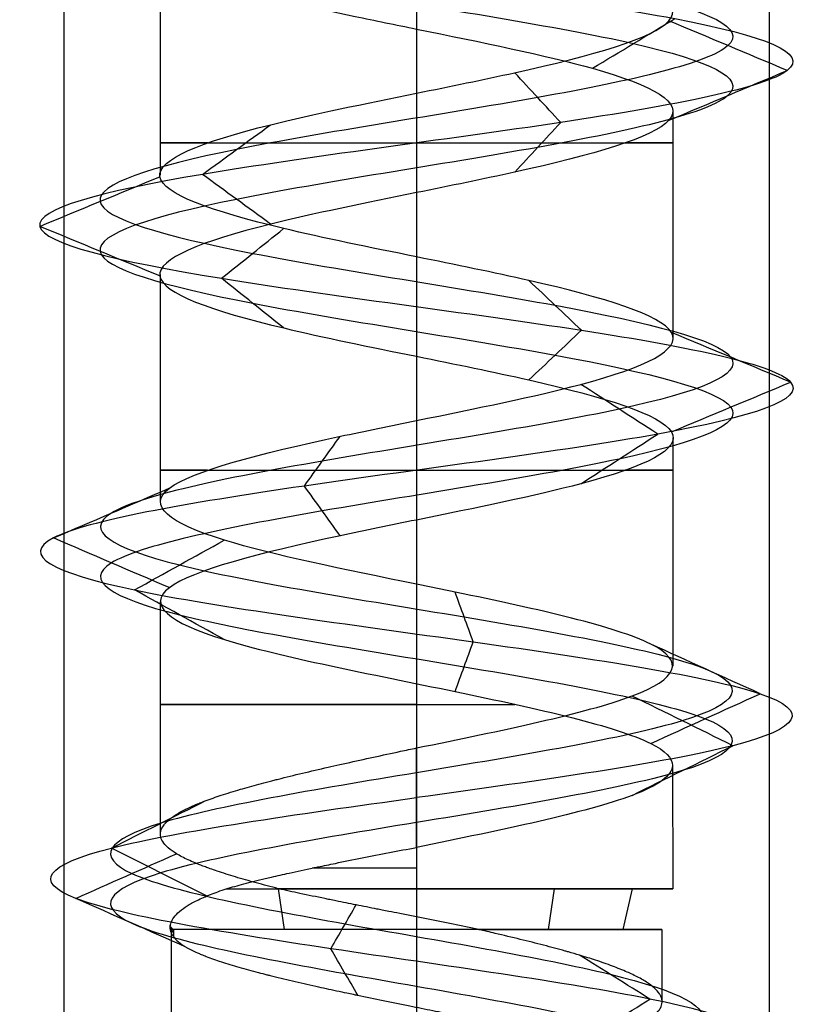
# Model space of a CAD drawing. Header units: millimetres. Extents: x -429 to 422, y -262 to 259.
# Tile 459 of 656: x 74.06 to 79.68, y 160.08 to 167.05. Entities that reach past the tile are written whole.
import ezdxf

# ---------------------------------------------------------------- set-up
doc = ezdxf.new("R2010")
doc.units = ezdxf.units.MM
doc.layers.add('Default', color=7, linetype='Continuous', true_color=0x000000)

msp = doc.modelspace()

# ---------------------------------------------------------------- linework, layer by layer
at = {"layer": 'Default', "color": 9, "true_color": 0xbebcba}
for p, q in [((75.0567, 167.5662, 880.8222), (75.0567, 165.9528, 880.8222)), ((76.8726, 166.9872, 879.0065), (76.8726, 165.3738, 879.011)), ((78.6885, 166.4074, 880.8222), (78.6885, 164.7942, 880.8222)), ((75.0567, 165.2483, 880.8222), (75.0567, 163.6345, 880.8222)), ((76.8726, 164.6696, 879.011), (76.8726, 163.0559, 879.0056)), ((78.6885, 164.0912, 880.8222), (78.6885, 162.4757, 880.8222)), ((75.0567, 162.9306, 880.8222), (75.0567, 161.2877, 880.8222)), ((76.8726, 162.3501, 879.0063), (76.8726, 160.8992, 879.0063)), ((78.6859, 161.7718, 880.8222), (78.6885, 160.8992, 880.8222)), ((75.9371, 160.6108, 882.2877), (75.8955, 160.8992, 882.3528)), ((77.8081, 160.6108, 879.3567), (77.8497, 160.8992, 879.2916)), ((78.3381, 160.6108, 881.7577), (78.4032, 160.8992, 881.7993)), ((75.134, 160.6108, 880.8222), (75.134, 158.8822, 880.8222)), ((78.6112, 160.6108, 880.8222), (78.6112, 160.1015, 880.8222))]:
    msp.add_line(p, q, dxfattribs=at)
at = {"layer": 'Default', "color": 9, "true_color": 0xbebcba, "extrusion": (0, -1, 0)}
for centre, radius, start, end in [((76.8726, 880.8222, -166.1807), 1.8159, 144.57457, 270), ((76.8726, 880.8222, -166.1807), 1.8159, 270, 35.22391), ((76.8726, 880.8222, -163.8625), 1.8159, 144.64815, 270), ((76.8726, 880.8222, -163.8625), 1.8159, 270, 35.45273), ((76.8726, 880.8222, -162.2048), 1.8159, 90, 292.56747), ((76.8726, 880.8222, -161.0457), 1.8159, 90, 113.99405), ((76.8726, 880.8222, -160.6108), 1.7386, 90, 187.73216), ((76.8726, 880.8222, -160.6108), 1.7386, 284.72045, 90)]:
    msp.add_arc(centre, radius, start, end, dxfattribs=at)
at = {"layer": 'Default', "color": 9, "true_color": 0xbebcba, "extrusion": (0, 1, 0)}
for start, end in [(42.04486, 90), (180, 302.62669), (90, 180)]:
    msp.add_arc((-76.8726, 880.8222, 160.8992), 1.8159, start, end, dxfattribs=at)
at = {"layer": 'Default', "color": 9, "true_color": 0xbebcba}
for points, degree in [([(76.8726, 199.9705, 878.5826), (77.6168, 199.8479, 878.5826), (79.0924, 199.6027, 879.3829), (79.2873, 199.2349, 881.9095), (77.2702, 198.8671, 883.438), (74.892, 198.4993, 882.5775), (74.3231, 198.1315, 880.1114), (76.0853, 197.7638, 878.2956), (78.5669, 197.396, 878.7891), (79.4999, 197.0282, 881.1412), (78.0312, 196.6604, 883.2017), (75.5035, 196.2926, 883.0871), (74.2273, 195.9248, 880.9021), (75.3692, 195.5571, 878.6442), (77.8854, 195.1893, 878.3771), (79.4758, 194.8215, 880.3452), (78.6866, 194.4537, 882.7493), (76.2393, 194.0859, 883.3918), (74.3708, 193.7181, 881.6855), (74.7893, 193.3503, 879.19), (77.1121, 192.9826, 878.1865), (79.216, 192.6148, 879.5923), (79.1778, 192.247, 882.1223), (77.0324, 191.8792, 883.4639), (74.741, 191.5114, 882.3907), (74.3981, 191.1436, 879.8837), (76.3172, 190.7759, 878.2346), (78.744, 190.4081, 878.9508), (79.4602, 190.0403, 881.3777), (77.8111, 189.6725, 883.2968), (75.3041, 189.3047, 882.9539), (74.2309, 188.9369, 880.6624), (75.5725, 188.5692, 878.517), (78.1025, 188.2014, 878.4788), (79.5083, 187.8336, 880.5827), (78.5048, 187.4658, 882.9055), (76.0093, 187.098, 883.324), (74.303, 186.7302, 881.4556), (74.9456, 186.3624, 879.0082), (77.3497, 185.9947, 878.219), (79.3177, 185.6269, 879.8094), (79.0507, 185.2591, 882.3256), (76.7927, 184.8913, 883.4675), (74.6078, 184.5235, 882.1914), (74.4931, 184.1557, 879.6636), (76.5536, 183.788, 878.195), (78.9057, 183.4202, 879.1279), (79.3993, 183.0524, 881.6096), (77.5833, 182.6846, 883.3715), (75.1176, 182.3168, 882.8032), (74.2562, 181.949, 880.424), (75.7864, 181.5813, 878.4088), (78.3095, 181.2135, 878.5997), (79.5191, 180.8457, 880.8222), (78.3095, 180.4779, 883.0447), (75.7864, 180.1101, 883.2356), (74.2562, 179.7423, 881.2204), (75.1176, 179.3745, 878.8413), (77.5833, 179.0068, 878.2729), (79.3993, 178.639, 880.0349), (78.9057, 178.2712, 882.5166), (76.5536, 177.9034, 883.4494), (74.4931, 177.5356, 881.9808), (74.6078, 177.1678, 879.4531), (76.7927, 176.8001, 878.1769), (79.0507, 176.4323, 879.3188), (79.3177, 176.0645, 881.835), (77.3497, 175.6967, 883.4254), (74.9456, 175.3289, 882.6362), (74.303, 174.9611, 880.1889), (76.0093, 174.5934, 878.3205), (78.5048, 174.2256, 878.7389), (79.5083, 173.8578, 881.0617), (78.1025, 173.49, 883.1656), (75.5725, 173.1222, 883.1274), (74.2309, 172.7544, 880.982), (75.3041, 172.3866, 878.6906), (77.8111, 172.0189, 878.3477), (79.4602, 171.6511, 880.2668), (78.744, 171.2833, 882.6936), (76.3172, 170.9155, 883.4098), (74.3981, 170.5477, 881.7607), (74.741, 170.1799, 879.2537), (77.0324, 169.8122, 878.1805), (79.1778, 169.4444, 879.5221), (79.216, 169.0766, 882.0521), (77.1121, 168.7088, 883.4579), (74.7893, 168.341, 882.4544), (74.3708, 167.9732, 879.9589), (76.2393, 167.6055, 878.2526), (78.6866, 167.2377, 878.8952), (79.4758, 166.8699, 881.2993), (77.8854, 166.5021, 883.2673), (75.3692, 166.1343, 883.0003), (74.2273, 165.7665, 880.7423), (75.5035, 165.3987, 878.5574), (78.0312, 165.031, 878.4428), (79.4999, 164.6632, 880.5032), (78.5669, 164.2954, 882.8553), (76.0853, 163.9276, 883.3488), (74.3231, 163.5598, 881.533), (74.892, 163.192, 879.067), (77.2702, 162.8243, 878.2064), (79.2873, 162.4565, 879.7349), (79.0924, 162.0887, 882.2615), (77.6168, 161.8435, 883.0619), (76.8726, 161.7209, 883.0619)], 3), ([(76.8726, 199.7939, 878.1563), (77.7584, 199.6713, 878.1563), (79.5149, 199.4261, 879.109), (79.7468, 199.0583, 882.1164), (77.3458, 198.6906, 883.9359), (74.5151, 198.3228, 882.9115), (73.8379, 197.955, 879.9761), (75.9355, 197.5872, 877.8148), (78.8893, 197.2194, 878.4022), (79.9999, 196.8516, 881.202), (78.2516, 196.4839, 883.6545), (75.2429, 196.1161, 883.5181), (73.7239, 195.7483, 880.9174), (75.0831, 195.3805, 878.2297), (78.0781, 195.0127, 877.9118), (79.9712, 194.6449, 880.2544), (79.0318, 194.2772, 883.116), (76.1187, 193.9094, 883.8809), (73.8947, 193.5416, 881.8498), (74.3928, 193.1738, 878.8794), (77.1577, 192.806, 877.6849), (79.662, 192.4382, 879.3582), (79.6165, 192.0704, 882.3698), (77.0628, 191.7027, 883.9667), (74.3353, 191.3349, 882.6892), (73.9271, 190.9671, 879.7051), (76.2114, 190.5993, 877.7422), (79.1001, 190.2315, 878.5947), (79.9526, 189.8637, 881.4834), (77.9897, 189.496, 883.7677), (75.0056, 189.1282, 883.3595), (73.7282, 188.7604, 880.632), (75.3251, 188.3926, 878.0783), (78.3366, 188.0248, 878.0329), (80.0099, 187.657, 880.5371), (78.8154, 187.2893, 883.302), (75.845, 186.9215, 883.8001), (73.814, 186.5537, 881.5761), (74.5788, 186.1859, 878.663), (77.4404, 185.8181, 877.7236), (79.783, 185.4503, 879.6167), (79.4652, 185.0825, 882.6117), (76.7775, 184.7148, 883.971), (74.1767, 184.347, 882.4519), (74.0403, 183.9792, 879.4432), (76.4929, 183.6114, 877.695), (79.2926, 183.2436, 878.8054), (79.8802, 182.8758, 881.7594), (77.7185, 182.5081, 883.8567), (74.7836, 182.1403, 883.1802), (73.7583, 181.7725, 880.3482), (75.5797, 181.4047, 877.9496), (78.583, 181.0369, 878.1768), (80.0228, 180.6691, 880.8222), (78.583, 180.3014, 883.4676), (75.5797, 179.9336, 883.6949), (73.7583, 179.5658, 881.2962), (74.7836, 179.198, 878.4643), (77.7185, 178.8302, 877.7877), (79.8802, 178.4624, 879.885), (79.2926, 178.0946, 882.839), (76.4929, 177.7269, 883.9494), (74.0403, 177.3591, 882.2013), (74.1767, 176.9913, 879.1925), (76.7775, 176.6235, 877.6735), (79.4652, 176.2557, 879.0327), (79.783, 175.8879, 882.0277), (77.4404, 175.5202, 883.9208), (74.5788, 175.1524, 882.9814), (73.814, 174.7846, 880.0683), (75.845, 174.4168, 877.8443), (78.8154, 174.049, 878.3424), (80.0099, 173.6812, 881.1073), (78.3366, 173.3134, 883.6116), (75.3251, 172.9457, 883.5661), (73.7282, 172.5779, 881.0124), (75.0056, 172.2101, 878.2849), (77.9897, 171.8423, 877.8767), (79.9526, 171.4745, 880.161), (79.1001, 171.1067, 883.0497), (76.2114, 170.739, 883.9022), (73.9271, 170.3712, 881.9393), (74.3353, 170.0034, 878.9552), (77.0628, 169.6356, 877.6778), (79.6165, 169.2678, 879.2747), (79.662, 168.9, 882.2862), (77.1577, 168.5323, 883.9595), (74.3928, 168.1645, 882.765), (73.8947, 167.7967, 879.7946), (76.1187, 167.4289, 877.7636), (79.0318, 167.0611, 878.5284), (79.9712, 166.6933, 881.3901), (78.0781, 166.3255, 883.7326), (75.0831, 165.9578, 883.4148), (73.7239, 165.59, 880.7271), (75.2429, 165.2222, 878.1263), (78.2516, 164.8544, 877.9899), (79.9999, 164.4866, 880.4425), (78.8893, 164.1188, 883.2422), (75.9355, 163.7511, 883.8297), (73.8379, 163.3833, 881.6683), (74.5151, 163.0155, 878.7329), (77.3458, 162.6477, 877.7086), (79.7468, 162.2799, 879.528), (79.5149, 161.9121, 882.5354), (77.7584, 161.6669, 883.4881), (76.8726, 161.5444, 883.4881)], 3), ([(76.8726, 199.6174, 878.5826), (77.6168, 199.4948, 878.5826), (79.0924, 199.2496, 879.3829), (79.2873, 198.8818, 881.9095), (77.2701, 198.514, 883.438), (74.892, 198.1462, 882.5775), (74.3231, 197.7784, 880.1114), (76.0854, 197.4107, 878.2956), (78.5669, 197.0429, 878.7891), (79.4998, 196.6751, 881.1412), (78.0311, 196.3073, 883.2016), (75.5035, 195.9395, 883.087), (74.2273, 195.5717, 880.9021), (75.3692, 195.2039, 878.6442), (77.8854, 194.8362, 878.3772), (79.4758, 194.4684, 880.3452), (78.6866, 194.1006, 882.7492), (76.2393, 193.7328, 883.3918), (74.3709, 193.365, 881.6855), (74.7893, 192.9972, 879.1901), (77.1121, 192.6295, 878.1866), (79.216, 192.2617, 879.5923), (79.1778, 191.8939, 882.1223), (77.0324, 191.5261, 883.4639), (74.741, 191.1583, 882.3907), (74.3981, 190.7905, 879.8838), (76.3172, 190.4228, 878.2347), (78.744, 190.055, 878.9509), (79.4602, 189.6872, 881.3777), (77.8111, 189.3194, 883.2967), (75.3041, 188.9516, 882.9538), (74.2309, 188.5838, 880.6624), (75.5725, 188.216, 878.5171), (78.1025, 187.8483, 878.4789), (79.5082, 187.4805, 880.5827), (78.5048, 187.1127, 882.9055), (76.0093, 186.7449, 883.3239), (74.303, 186.3771, 881.4556), (74.9456, 186.0093, 879.0082), (77.3497, 185.6416, 878.2191), (79.3177, 185.2738, 879.8094), (79.0506, 184.906, 882.3256), (76.7927, 184.5382, 883.4675), (74.6078, 184.1704, 882.1913), (74.4932, 183.8026, 879.6637), (76.5536, 183.4348, 878.195), (78.9056, 183.0671, 879.1279), (79.3993, 182.6993, 881.6096), (77.5833, 182.3315, 883.3715), (75.1177, 181.9637, 882.8031), (74.2562, 181.5959, 880.424), (75.7865, 181.2281, 878.4089), (78.3095, 180.8604, 878.5998), (79.5191, 180.4926, 880.8222), (78.3095, 180.1248, 883.0447), (75.7865, 179.757, 883.2356), (74.2562, 179.3892, 881.2204), (75.1177, 179.0214, 878.8413), (77.5833, 178.6537, 878.2729), (79.3993, 178.2859, 880.0349), (78.9056, 177.9181, 882.5165), (76.5536, 177.5503, 883.4494), (74.4932, 177.1825, 881.9808), (74.6078, 176.8147, 879.4531), (76.7927, 176.4469, 878.1769), (79.0506, 176.0792, 879.3188), (79.3177, 175.7114, 881.835), (77.3497, 175.3436, 883.4254), (74.9456, 174.9758, 882.6362), (74.303, 174.608, 880.1889), (76.0093, 174.2402, 878.3205), (78.5048, 173.8725, 878.7389), (79.5082, 173.5047, 881.0617), (78.1025, 173.1369, 883.1656), (75.5725, 172.7691, 883.1274), (74.2309, 172.4013, 880.982), (75.3041, 172.0335, 878.6906), (77.8111, 171.6658, 878.3477), (79.4602, 171.298, 880.2668), (78.744, 170.9302, 882.6936), (76.3172, 170.5624, 883.4098), (74.3981, 170.1946, 881.7607), (74.741, 169.8268, 879.2537), (77.0324, 169.459, 878.1805), (79.1778, 169.0913, 879.5221), (79.216, 168.7235, 882.0521), (77.1121, 168.3557, 883.4579), (74.7893, 167.9879, 882.4544), (74.3709, 167.6201, 879.9589), (76.2393, 167.2523, 878.2526), (78.6866, 166.8846, 878.8952), (79.4758, 166.5168, 881.2993), (77.8854, 166.149, 883.2673), (75.3692, 165.7812, 883.0002), (74.2273, 165.4134, 880.7423), (75.5035, 165.0456, 878.5574), (78.0311, 164.6779, 878.4428), (79.4998, 164.3101, 880.5032), (78.5669, 163.9423, 882.8553), (76.0854, 163.5745, 883.3488), (74.3231, 163.2067, 881.533), (74.892, 162.8389, 879.067), (77.2701, 162.4711, 878.2064), (79.2873, 162.1034, 879.7349), (79.0924, 161.7356, 882.2615), (77.6168, 161.4904, 883.0618), (76.8726, 161.3678, 883.0618)], 3), ([(76.8726, 168.1467, 882.6381), (76.8726, 167.3397, 882.6381), (76.8726, 166.5327, 882.6381)], 2), ([(78.1193, 166.709, 879.4978), (78.3138, 166.8264, 879.2912), (78.5084, 166.9438, 879.0845), (78.7029, 167.0611, 878.8779)], 3), ([(79.4991, 166.6933, 881.3035), (79.2198, 166.8108, 881.2524), (78.9405, 166.9282, 881.2012), (78.6611, 167.0456, 881.15)], 3), ([(77.8945, 166.3255, 883.2892), (77.786, 166.4427, 883.0274), (77.6776, 166.5599, 882.7656), (77.5692, 166.6771, 882.5038)], 3), ([(78.6624, 166.3415, 881.1502), (78.9413, 166.4588, 881.2013), (79.2202, 166.5761, 881.2524), (79.4991, 166.6933, 881.3035)], 3), ([(75.3557, 165.9578, 883.0198), (75.5166, 166.0749, 882.7868), (75.6774, 166.1919, 882.5537), (75.8383, 166.309, 882.3207)], 3), ([(77.5693, 165.9742, 882.5042), (77.6777, 166.0913, 882.7659), (77.7861, 166.2084, 883.0275), (77.8945, 166.3255, 883.2892)], 3), ([(75.8382, 165.6065, 882.3208), (75.6774, 165.7236, 882.5538), (75.5166, 165.8407, 882.7868), (75.3557, 165.9578, 883.0198)], 3), ([(74.2036, 165.59, 880.7416), (74.4866, 165.7071, 880.7501), (74.7697, 165.8242, 880.7587), (75.0528, 165.9413, 880.7672)], 3), ([(76.8726, 165.8286, 882.6381), (76.8726, 165.0216, 882.6381), (76.8726, 164.2146, 882.6381)], 2), ([(75.0527, 165.2387, 880.7672), (74.7697, 165.3558, 880.7587), (74.4866, 165.4729, 880.7501), (74.2036, 165.59, 880.7416)], 3), ([(75.4912, 165.2222, 878.5371), (75.6377, 165.3393, 878.7794), (75.7842, 165.4565, 879.0218), (75.9308, 165.5736, 879.2642)], 3), ([(75.9308, 164.8708, 879.2642), (75.7842, 164.9879, 879.0218), (75.6377, 165.1051, 878.7794), (75.4912, 165.2222, 878.5371)], 3), ([(78.0416, 164.8544, 878.4214), (77.9175, 164.9716, 878.6761), (77.7935, 165.0887, 878.9308), (77.6695, 165.2059, 879.1855)], 3), ([(77.6695, 164.5029, 879.1856), (77.7935, 164.6201, 878.9309), (77.9175, 164.7373, 878.6761), (78.0416, 164.8544, 878.4214)], 3), ([(79.5234, 164.4866, 880.5003), (79.2421, 164.6038, 880.5345), (78.9609, 164.721, 880.5686), (78.6796, 164.8381, 880.6028)], 3), ([(78.6795, 164.1351, 880.6028), (78.9608, 164.2523, 880.5687), (79.2421, 164.3694, 880.5345), (79.5234, 164.4866, 880.5003)], 3), ([(78.5821, 164.1188, 882.8735), (78.4007, 164.236, 882.6558), (78.2193, 164.3532, 882.4381), (78.0379, 164.4704, 882.2204)], 3), ([(76.0782, 163.7511, 883.3715), (76.1625, 163.8683, 883.101), (76.2469, 163.9855, 882.8304), (76.3312, 164.1027, 882.5598)], 3), ([(78.0378, 163.7672, 882.2203), (78.2192, 163.8844, 882.438), (78.4007, 164.0016, 882.6558), (78.5821, 164.1188, 882.8735)], 3), ([(74.3004, 163.3833, 881.5393), (74.5735, 163.5005, 881.4632), (74.8465, 163.6177, 881.387), (75.1196, 163.735, 881.3109)], 3), ([(76.3312, 163.3994, 882.5596), (76.2469, 163.5166, 882.8302), (76.1626, 163.6338, 883.1009), (76.0782, 163.7511, 883.3715)], 3), ([(76.8726, 163.5104, 882.6381), (76.8726, 162.7034, 882.6381), (76.8726, 161.8964, 882.6381)], 2), ([(75.1198, 163.0315, 881.3109), (74.8466, 163.1488, 881.387), (74.5735, 163.266, 881.4632), (74.3004, 163.3833, 881.5393)], 3), ([(74.874, 163.0155, 879.0514), (75.0862, 163.1327, 879.2395), (75.2984, 163.25, 879.4275), (75.5107, 163.3673, 879.6155)], 3), ([(75.5108, 162.6637, 879.6156), (75.2985, 162.7809, 879.4275), (75.0863, 162.8982, 879.2395), (74.874, 163.0155, 879.0514)], 3), ([(77.2742, 162.6477, 878.1825), (77.2315, 162.765, 878.4629), (77.1889, 162.8823, 878.7432), (77.1462, 162.9996, 879.0236)], 3), ([(77.1462, 162.2958, 879.0237), (77.1889, 162.4131, 878.7433), (77.2315, 162.5304, 878.4629), (77.2742, 162.6477, 878.1825)], 3), ([(79.308, 162.2799, 879.726), (79.0493, 162.3972, 879.8425), (78.7906, 162.5145, 879.9589), (78.5318, 162.6318, 880.0754)], 3), ([(79.1144, 161.9121, 882.2724), (78.8762, 162.0295, 882.1183), (78.638, 162.1468, 881.9642), (78.3998, 162.2641, 881.8101)], 3), ([(78.5318, 161.928, 880.0754), (78.7905, 162.0453, 879.9589), (79.0493, 162.1626, 879.8425), (79.308, 162.2799, 879.726)], 3), ([(78.3998, 161.5601, 881.8101), (78.638, 161.6775, 881.9642), (78.8762, 161.7948, 882.1183), (79.1144, 161.9121, 882.2724)], 3), ([(76.8726, 161.5444, 883.4881), (76.8726, 161.7204, 883.0631), (76.8726, 161.8964, 882.6381)], 2), ([(76.8726, 156.908, 882.9188), (77.5482, 157.0269, 882.9334), (78.9218, 157.2647, 882.2588), (79.2689, 157.6213, 879.9314), (77.5122, 157.978, 878.2955), (75.1229, 158.3346, 878.8216), (74.1812, 158.6912, 881.1321), (75.5751, 159.0479, 883.2585), (78.1642, 159.4045, 883.3195), (79.7126, 159.7612, 881.184), (78.8172, 160.1178, 878.6521), (76.1798, 160.4744, 877.9394), (74.0569, 160.8311, 879.7362), (74.341, 161.1877, 882.552), (76.0136, 161.4255, 883.4735), (76.8726, 161.5444, 883.4881)], 3), ([(74.7118, 161.1877, 882.313), (74.9332, 161.299, 882.1603), (75.1547, 161.4103, 882.0075), (75.3761, 161.5216, 881.8547)], 3), ([(76.8726, 161.1923, 882.6381), (76.8726, 161.3683, 883.0631), (76.8726, 161.5444, 883.4881)], 2), ([(74.4581, 160.8311, 879.906), (74.696, 160.9363, 879.9963), (74.934, 161.0415, 880.0865), (75.1719, 161.1468, 880.1768)], 3), ([(75.3885, 160.8475, 881.8461), (75.163, 160.9609, 882.0017), (74.9374, 161.0743, 882.1574), (74.7118, 161.1877, 882.313)], 3), ([(76.8726, 161.1923, 882.6381), (76.8726, 161.0457, 882.6381), (76.8726, 160.8992, 882.6381)], 2), ([(75.2427, 160.4841, 880.2036), (74.9811, 160.5997, 880.1044), (74.7196, 160.7154, 880.0052), (74.4581, 160.8311, 879.906)], 3), ([(76.2656, 160.4744, 878.3577), (76.3255, 160.578, 878.6009), (76.3855, 160.6816, 878.8441), (76.4454, 160.7852, 879.0873)], 3), ([(75.1498, 160.5629, 880.5883), (75.1281, 160.5924, 880.7251), (75.1225, 160.6218, 880.8651), (75.1327, 160.6513, 881.0046)], 3), ([(75.1288, 160.631, 880.7956), (75.1288, 160.6231, 880.7956), (75.1288, 160.6151, 880.7956), (75.1288, 160.6071, 880.7956)], 3), ([(75.1288, 160.631, 880.7956), (75.1317, 160.6163, 880.7261), (75.1387, 160.6016, 880.6568), (75.1498, 160.5869, 880.5883)], 3), ([(75.1498, 160.6108, 880.5883), (75.1498, 160.5948, 880.5883), (75.1498, 160.5789, 880.5883), (75.1498, 160.5629, 880.5883)], 3), ([(76.8726, 160.6108, 882.5608), (76.8726, 160.0516, 882.5608), (76.8726, 159.4924, 882.5608)], 2), ([(76.4564, 160.1445, 879.1322), (76.3928, 160.2545, 878.874), (76.3292, 160.3645, 878.6158), (76.2656, 160.4744, 878.3577)], 3), ([(78.5269, 160.1178, 878.9553), (78.3605, 160.2216, 879.1431), (78.1941, 160.3254, 879.3309), (78.0277, 160.4291, 879.5187)], 3), ([(78.0267, 159.8058, 879.5199), (78.1934, 159.9098, 879.3317), (78.3602, 160.0138, 879.1435), (78.5269, 160.1178, 878.9553)], 3)]:
    msp.add_open_spline(points, degree=degree, dxfattribs=at)
at = {"layer": 'Default'}
for points in [[(74.3726, 195.0648, 880.8222), (74.3726, 172.5648, 880.8222), (74.3726, 150.0648, 880.8222)], [(76.8726, 195.0648, 883.3222), (76.8726, 172.5648, 883.3222), (76.8726, 150.0648, 883.3222)], [(76.8726, 195.0648, 878.3222), (76.8726, 172.5648, 878.3222), (76.8726, 150.0648, 878.3222)], [(79.3726, 195.0648, 880.8222), (79.3726, 172.5648, 880.8222), (79.3726, 150.0648, 880.8222)]]:
    msp.add_open_spline(points, degree=2, dxfattribs=at)
at = {"layer": 'Default', "color": 9, "true_color": 0xbebcba}
for points, knots in [([(76.8726, 168.1467, 882.6381), (76.3263, 168.0352, 882.6346), (75.173, 167.8012, 882.0823), (74.8439, 167.4446, 880.1213), (75.9767, 167.1696, 879.0873), (76.7256, 167.0171, 879.005), (76.8726, 166.9872, 879.0065)], [-16.708333, -16.708333, -16.708333, -16.708333, -14.299639, -11.648583, -8.997526, -8.351683, -8.351683, -8.351683, -8.351683]), ([(76.8726, 166.5327, 882.6381), (77.1111, 166.581, 882.6392), (77.3491, 166.6293, 882.5954), (77.5677, 166.6776, 882.5047), (78.1227, 166.8002, 882.2746), (78.5526, 166.9228, 881.7425), (78.6609, 167.0454, 881.1514), (78.7692, 167.168, 880.5604), (78.556, 167.2906, 879.9104), (78.1187, 167.4132, 879.4984), (77.7879, 167.5059, 879.1868), (77.329, 167.5986, 879.0114), (76.8726, 167.6914, 879.0065)], [-15.618997, -15.618997, -15.618997, -15.618997, -14.672133, -14.672133, -14.672133, -12.185539, -12.185539, -12.185539, -9.698961, -9.698961, -9.698961, -7.818708, -7.818708, -7.818708, -7.818708]), ([(76.8726, 166.9872, 879.0065), (77.329, 166.8945, 879.0114), (78.3947, 166.6792, 879.4187), (78.9825, 166.3413, 881.2104), (77.9534, 166.0478, 882.4843), (77.1111, 165.8769, 882.6392), (76.8726, 165.8286, 882.6381)], [-8.351683, -8.351683, -8.351683, -8.351683, -6.346469, -3.695412, -1.044355, 0, 0, 0, 0]), ([(76.8726, 165.3738, 879.011), (76.5424, 165.4406, 879.0118), (76.2119, 165.5074, 879.0981), (75.9316, 165.5743, 879.2676), (75.4176, 165.6969, 879.5784), (75.0727, 165.8195, 880.169), (75.0545, 165.9421, 880.7694), (75.0364, 166.0647, 881.3698), (75.345, 166.1872, 881.9801), (75.8393, 166.3098, 882.3214), (76.1387, 166.3841, 882.5281), (76.5061, 166.4583, 882.6361), (76.8726, 166.5327, 882.6381)], [-7.796549, -7.796549, -7.796549, -7.796549, -6.441264, -6.441264, -6.441264, -3.955263, -3.955263, -3.955263, -1.46928, -1.46928, -1.46928, 0, 0, 0, 0]), ([(76.8726, 165.8286, 882.6381), (76.5061, 165.7542, 882.6361), (75.5319, 165.5573, 882.3497), (74.7278, 165.2379, 880.7595), (75.6057, 164.9259, 879.2564), (76.5424, 164.7364, 879.0118), (76.8726, 164.6696, 879.011)], [-16.672198, -16.672198, -16.672198, -16.672198, -15.070127, -12.424469, -9.778811, -8.336384, -8.336384, -8.336384, -8.336384]), ([(76.8726, 164.2146, 882.6381), (77.2933, 164.3002, 882.6344), (77.7159, 164.3856, 882.4885), (78.0371, 164.4709, 882.2208), (78.4985, 164.5935, 881.8364), (78.7507, 164.7161, 881.2007), (78.6783, 164.8387, 880.6045), (78.6059, 164.9613, 880.0083), (78.2089, 165.0839, 879.4515), (77.6689, 165.2065, 879.1886), (77.4233, 165.2622, 879.0691), (77.148, 165.318, 879.0103), (76.8726, 165.3738, 879.011)], [-15.595245, -15.595245, -15.595245, -15.595245, -13.898328, -13.898328, -13.898328, -11.412725, -11.412725, -11.412725, -8.927088, -8.927088, -8.927088, -7.796549, -7.796549, -7.796549, -7.796549]), ([(76.8726, 164.6696, 879.011), (77.148, 164.6138, 879.0103), (78.0284, 164.4355, 879.1983), (79.0028, 164.1345, 880.5651), (78.323, 163.804, 882.2789), (77.2933, 163.5961, 882.6344), (76.8726, 163.5104, 882.6381)], [-8.336384, -8.336384, -8.336384, -8.336384, -7.133153, -4.487495, -1.841837, 0, 0, 0, 0]), ([(76.8726, 163.0559, 879.0056), (76.3625, 163.1598, 879.0106), (75.8496, 163.2637, 879.2358), (75.5122, 163.3676, 879.6168), (75.114, 163.4902, 880.0664), (74.9604, 163.6128, 880.733), (75.1217, 163.7354, 881.3116), (75.283, 163.8579, 881.8903), (75.7594, 163.9805, 882.3811), (76.3329, 164.1031, 882.5599), (76.5068, 164.1403, 882.614), (76.6895, 164.1774, 882.6396), (76.8726, 164.2146, 882.6381)], [-7.804039, -7.804039, -7.804039, -7.804039, -5.698096, -5.698096, -5.698096, -3.212039, -3.212039, -3.212039, -0.725837, -0.725837, -0.725837, 0, 0, 0, 0]), ([(76.8726, 163.5104, 882.6381), (76.6895, 163.4733, 882.6396), (75.9037, 163.3135, 882.5299), (74.8067, 163.0312, 881.3995), (75.2677, 162.6634, 879.3998), (77.1957, 162.2956, 878.7019), (78.5171, 161.9984, 879.7033), (78.6871, 161.8238, 880.5652), (78.6859, 161.7718, 880.8222)], [-16.739226, -16.739226, -16.739226, -16.739226, -15.934456, -13.278713, -10.622971, -7.967228, -5.311485, -4.184629, -4.184629, -4.184629, -4.184629]), ([(76.8726, 161.8964, 882.6381), (77.4761, 162.019, 882.6382), (78.0744, 162.1416, 882.3138), (78.3999, 162.2642, 881.8102), (78.7254, 162.3868, 881.3066), (78.7781, 162.5094, 880.6238), (78.532, 162.632, 880.0759), (78.2858, 162.7546, 879.528), (77.7407, 162.8772, 879.1149), (77.1469, 162.9998, 879.0247), (77.0562, 163.0185, 879.011), (76.9645, 163.0372, 879.0047), (76.8726, 163.0559, 879.0056)], [-15.63889, -15.63889, -15.63889, -15.63889, -13.154993, -13.154993, -13.154993, -10.669229, -10.669229, -10.669229, -8.183317, -8.183317, -8.183317, -7.804039, -7.804039, -7.804039, -7.804039]), ([(75.8935, 160.8992, 879.2929), (75.8396, 160.9134, 879.3294), (75.7872, 160.9271, 879.3674), (75.7369, 160.9408, 879.4078), (75.6856, 160.9548, 879.4492), (75.6365, 160.9688, 879.4931), (75.5898, 160.9828, 879.5394), (75.5443, 160.9965, 879.5846), (75.501, 161.0102, 879.632), (75.4603, 161.0238, 879.6817), (75.443, 161.0297, 879.7027), (75.4262, 161.0355, 879.7242), (75.4098, 161.0413, 879.746), (75.3987, 161.0453, 879.7609), (75.3877, 161.0492, 879.7759), (75.377, 161.0532, 879.7912), (75.371, 161.0554, 879.7997), (75.3651, 161.0577, 879.8083), (75.3592, 161.0599, 879.8169), (75.321, 161.0745, 879.8733), (75.2861, 161.089, 879.9317), (75.2548, 161.1035, 879.9917), (75.2234, 161.118, 880.0518), (75.1957, 161.1325, 880.1136), (75.1717, 161.147, 880.1769), (75.149, 161.1608, 880.237), (75.1298, 161.1746, 880.2984), (75.1139, 161.1883, 880.3609), (75.1076, 161.1939, 880.386), (75.1018, 161.1994, 880.4112), (75.0965, 161.205, 880.4366), (75.0941, 161.2075, 880.4484), (75.0918, 161.2101, 880.4601), (75.0896, 161.2127, 880.472), (75.0778, 161.2264, 880.5351), (75.0695, 161.24, 880.5987), (75.0644, 161.2537, 880.6626), (75.0593, 161.2676, 880.7279), (75.0575, 161.2816, 880.7934), (75.0592, 161.2955, 880.8589), (75.0609, 161.3095, 880.9248), (75.066, 161.3235, 880.9906), (75.0745, 161.3376, 881.0561), (75.0774, 161.3424, 881.0787), (75.0807, 161.3473, 881.1013), (75.0845, 161.3521, 881.1238), (75.0868, 161.3551, 881.1376), (75.0892, 161.3581, 881.1513), (75.0918, 161.3611, 881.1651), (75.0935, 161.363, 881.1738), (75.0952, 161.3648, 881.1825), (75.0969, 161.3667, 881.1912), (75.1101, 161.3808, 881.2559), (75.1266, 161.3948, 881.3198), (75.1464, 161.4089, 881.3824), (75.1662, 161.4228, 881.4449), (75.1891, 161.4368, 881.5062), (75.2154, 161.4508, 881.566), (75.2375, 161.4626, 881.6165), (75.262, 161.4744, 881.6659), (75.2887, 161.4862, 881.7141), (75.3021, 161.4921, 881.7382), (75.3161, 161.498, 881.7619), (75.3306, 161.5039, 881.7854), (75.3408, 161.5081, 881.8017), (75.3512, 161.5122, 881.8179), (75.3619, 161.5163, 881.8339), (75.3665, 161.5181, 881.8408), (75.3712, 161.5199, 881.8477), (75.376, 161.5217, 881.8546), (75.4112, 161.535, 881.9055), (75.4491, 161.5482, 881.9543), (75.4895, 161.5615, 882.0009), (75.532, 161.5754, 882.0501), (75.5773, 161.5893, 882.0968), (75.625, 161.6032, 882.1411), (75.6668, 161.6154, 882.1798), (75.7105, 161.6276, 882.2166), (75.7558, 161.6398, 882.2514), (75.7796, 161.6462, 882.2697), (75.8039, 161.6526, 882.2874), (75.8286, 161.659, 882.3045), (75.8403, 161.6621, 882.3127), (75.8522, 161.6651, 882.3207), (75.8642, 161.6682, 882.3286), (75.8739, 161.6707, 882.3351), (75.8838, 161.6732, 882.3414), (75.8937, 161.6757, 882.3477), (75.949, 161.6896, 882.3828), (76.0061, 161.7036, 882.415), (76.0647, 161.7175, 882.4441), (76.1236, 161.7315, 882.4735), (76.184, 161.7456, 882.4997), (76.2457, 161.7596, 882.5227), (76.2733, 161.7659, 882.5331), (76.3012, 161.7722, 882.5427), (76.3294, 161.7785, 882.5517), (76.345, 161.782, 882.5567), (76.3606, 161.7855, 882.5615), (76.3764, 161.789, 882.5661), (76.4395, 161.803, 882.5845), (76.5035, 161.817, 882.5995), (76.568, 161.831, 882.611), (76.6314, 161.8448, 882.6223), (76.6953, 161.8585, 882.6301), (76.7596, 161.8723, 882.6344), (76.7972, 161.8803, 882.6368), (76.8349, 161.8884, 882.6381), (76.8726, 161.8964, 882.6381)], [-6.181307, -6.181307, -6.181307, -6.181307, -5.924028, -5.924028, -5.924028, -5.662736, -5.662736, -5.662736, -5.407884, -5.407884, -5.407884, -5.299659, -5.299659, -5.299659, -5.225807, -5.225807, -5.225807, -5.184377, -5.184377, -5.184377, -4.914555, -4.914555, -4.914555, -4.645658, -4.645658, -4.645658, -4.390152, -4.390152, -4.390152, -4.287338, -4.287338, -4.287338, -4.239657, -4.239657, -4.239657, -3.984911, -3.984911, -3.984911, -3.724871, -3.724871, -3.724871, -3.463029, -3.463029, -3.463029, -3.372455, -3.372455, -3.372455, -3.317001, -3.317001, -3.317001, -3.281809, -3.281809, -3.281809, -3.020125, -3.020125, -3.020125, -2.760403, -2.760403, -2.760403, -2.541529, -2.541529, -2.541529, -2.43206, -2.43206, -2.43206, -2.355698, -2.355698, -2.355698, -2.32245, -2.32245, -2.32245, -2.077141, -2.077141, -2.077141, -1.818817, -1.818817, -1.818817, -1.592223, -1.592223, -1.592223, -1.473045, -1.473045, -1.473045, -1.416164, -1.416164, -1.416164, -1.369629, -1.369629, -1.369629, -1.109637, -1.109637, -1.109637, -0.848334, -0.848334, -0.848334, -0.731118, -0.731118, -0.731118, -0.666047, -0.666047, -0.666047, -0.405323, -0.405323, -0.405323, -0.149658, -0.149658, -0.149658, 0, 0, 0, 0]), ([(78.6859, 161.7718, 880.8222), (78.6843, 161.7012, 881.171), (78.4188, 161.508, 882.127), (77.4761, 161.3149, 882.6382), (76.8726, 161.1923, 882.6381)], [-4.184629, -4.184629, -4.184629, -4.184629, -2.655743, 0, 0, 0, 0]), ([(76.8726, 161.7204, 883.0631), (76.1506, 161.6015, 883.0485), (74.7498, 161.3638, 882.2694), (74.522, 161.0071, 879.9126), (76.2987, 160.6505, 878.4222), (78.4875, 160.2938, 879.0242), (79.219, 159.9372, 881.124), (77.9332, 159.5806, 882.8792), (75.8061, 159.2239, 882.8183), (74.6748, 158.8673, 881.0722), (75.4526, 158.5106, 879.1938), (77.3933, 158.154, 878.7782), (78.5464, 157.8624, 879.8652), (78.6311, 157.6898, 880.6985), (78.6046, 157.6359, 880.9516)], [0, 0, 0, 0, 0.966644, 1.933288, 2.899932, 3.866576, 4.833219, 5.799863, 6.766507, 7.733151, 8.699795, 9.666439, 10.633083, 11.070576, 11.070576, 11.070576, 11.070576]), ([(76.8726, 161.3683, 883.0631), (76.1506, 161.2494, 883.0485), (74.7498, 161.0117, 882.2694), (74.522, 160.655, 879.9126), (76.2987, 160.2984, 878.4222), (78.4875, 159.9418, 879.0242), (79.219, 159.5851, 881.124), (77.9332, 159.2285, 882.8792), (75.8061, 158.8718, 882.8183), (74.6748, 158.5152, 881.0722), (75.4526, 158.1586, 879.1938), (77.3933, 157.8019, 878.7782), (78.5512, 157.5091, 879.8697), (78.6322, 157.3353, 880.7102), (78.6028, 157.2802, 880.9687)], [0, 0, 0, 0, 0.966644, 1.933288, 2.899932, 3.866576, 4.833219, 5.799863, 6.766507, 7.733151, 8.699795, 9.666439, 10.633083, 11.080428, 11.080428, 11.080428, 11.080428]), ([(75.5241, 160.8992, 882.0383), (75.5636, 160.9105, 882.0816), (75.6053, 160.9219, 882.1228), (75.649, 160.9332, 882.1619), (75.697, 160.9457, 882.2049), (75.7474, 160.9581, 882.2455), (75.7998, 160.9706, 882.2834), (75.8149, 160.9742, 882.2943), (75.8303, 160.9778, 882.3051), (75.8457, 160.9815, 882.3156), (75.8864, 160.9909, 882.3432), (75.9281, 161.0004, 882.3692), (75.9708, 161.0099, 882.3935), (76.0264, 161.0222, 882.4252), (76.0836, 161.0345, 882.4541), (76.1422, 161.0469, 882.4801), (76.1526, 161.0491, 882.4847), (76.163, 161.0513, 882.4892), (76.1734, 161.0535, 882.4936), (76.2143, 161.062, 882.5109), (76.2557, 161.0706, 882.5266), (76.2975, 161.0791, 882.5409), (76.3598, 161.0918, 882.5621), (76.423, 161.1044, 882.5801), (76.487, 161.1171, 882.5945), (76.5507, 161.1297, 882.6089), (76.6151, 161.1423, 882.6198), (76.6801, 161.155, 882.6272), (76.7439, 161.1674, 882.6344), (76.8081, 161.1798, 882.6381), (76.8726, 161.1923, 882.6381)], [0, 0, 0, 0, 0.2318, 0.2318, 0.2318, 0.487226, 0.487226, 0.487226, 0.561205, 0.561205, 0.561205, 0.755525, 0.755525, 0.755525, 1.008771, 1.008771, 1.008771, 1.053676, 1.053676, 1.053676, 1.228722, 1.228722, 1.228722, 1.488518, 1.488518, 1.488518, 1.746878, 1.746878, 1.746878, 2.001329, 2.001329, 2.001329, 2.001329]), ([(75.1327, 160.6513, 881.0046), (75.1355, 160.6629, 881.0565), (75.1401, 160.6743, 881.1074), (75.1468, 160.6857, 881.158), (75.1552, 160.6998, 881.221), (75.1669, 160.7139, 881.2836), (75.1817, 160.728, 881.3454), (75.1967, 160.7421, 881.4074), (75.2149, 160.7563, 881.4686), (75.2364, 160.7703, 881.5287), (75.2401, 160.7728, 881.5392), (75.244, 160.7753, 881.5497), (75.248, 160.7777, 881.5602), (75.2527, 160.7807, 881.5726), (75.2575, 160.7836, 881.585), (75.2625, 160.7865, 881.5973), (75.2734, 160.7929, 881.6241), (75.2849, 160.7993, 881.6506), (75.2971, 160.8056, 881.6768), (75.3242, 160.8198, 881.7352), (75.3545, 160.8339, 881.7919), (75.388, 160.8479, 881.8466), (75.396, 160.8513, 881.8597), (75.4042, 160.8546, 881.8726), (75.4125, 160.8579, 881.8854), (75.4466, 160.8716, 881.9379), (75.4838, 160.8853, 881.9885), (75.5241, 160.8992, 882.0383)], [0, 0, 0, 0, 0.2043, 0.2043, 0.2043, 0.45721, 0.45721, 0.45721, 0.711007, 0.711007, 0.711007, 0.755498, 0.755498, 0.755498, 0.808326, 0.808326, 0.808326, 0.923243, 0.923243, 0.923243, 1.178741, 1.178741, 1.178741, 1.239432, 1.239432, 1.239432, 1.490427, 1.490427, 1.490427, 1.490427]), ([(77.3144, 160.6108, 879.1407), (77.2535, 160.6235, 879.1216), (77.1928, 160.636, 879.1056), (77.1314, 160.6485, 879.0928), (77.069, 160.6611, 879.0797), (77.006, 160.6737, 879.07), (76.9427, 160.6863, 879.0636), (76.8798, 160.6988, 879.0572), (76.8167, 160.7113, 879.0542), (76.7536, 160.7237, 879.0547), (76.7277, 160.7288, 879.0548), (76.7018, 160.7339, 879.0556), (76.676, 160.739, 879.0569), (76.6604, 160.7421, 879.0577), (76.6448, 160.7451, 879.0587), (76.6292, 160.7482, 879.06), (76.6169, 160.7506, 879.0609), (76.6046, 160.7531, 879.062), (76.5923, 160.7555, 879.0633), (76.5429, 160.7652, 879.0683), (76.4937, 160.775, 879.0755), (76.445, 160.7847, 879.0848), (76.3968, 160.7943, 879.0941), (76.3491, 160.8038, 879.1056), (76.3018, 160.8134, 879.1191), (76.287, 160.8164, 879.1233), (76.2722, 160.8194, 879.1277), (76.2575, 160.8224, 879.1324), (76.2461, 160.8247, 879.136), (76.2347, 160.827, 879.1397), (76.2234, 160.8294, 879.1435), (76.1632, 160.8417, 879.1638), (76.1042, 160.8539, 879.1874), (76.0465, 160.8662, 879.2141), (75.9949, 160.8771, 879.2379), (75.9444, 160.888, 879.2642), (75.8935, 160.8992, 879.2929)], [-1.942116, -1.942116, -1.942116, -1.942116, -1.692357, -1.692357, -1.692357, -1.440121, -1.440121, -1.440121, -1.190179, -1.190179, -1.190179, -1.087809, -1.087809, -1.087809, -1.025997, -1.025997, -1.025997, -0.977145, -0.977145, -0.977145, -0.780579, -0.780579, -0.780579, -0.586428, -0.586428, -0.586428, -0.525408, -0.525408, -0.525408, -0.478054, -0.478054, -0.478054, -0.22688, -0.22688, -0.22688, 0, 0, 0, 0]), ([(75.1498, 160.6108, 880.5883), (75.1476, 160.6122, 880.6021), (75.1455, 160.6135, 880.616), (75.1436, 160.6149, 880.6298), (75.1351, 160.6209, 880.6916), (75.1299, 160.627, 880.7537), (75.1281, 160.633, 880.816), (75.1262, 160.6391, 880.8788), (75.1277, 160.6452, 880.9418), (75.1327, 160.6513, 881.0046)], [0, 0, 0, 0, 0.0546198, 0.0546198, 0.0546198, 0.2977039, 0.2977039, 0.2977039, 0.5432934, 0.5432934, 0.5432934, 0.5432934]), ([(76.8726, 159.4924, 882.5608), (76.908, 159.5009, 882.5587), (76.9431, 159.5087, 882.5577), (76.9782, 159.5165, 882.5557), (76.9992, 159.5212, 882.5545), (77.0202, 159.5259, 882.5529), (77.0412, 159.5305, 882.551), (77.0507, 159.5327, 882.5501), (77.0602, 159.5348, 882.5491), (77.0697, 159.5369, 882.5481), (77.1333, 159.5511, 882.5412), (77.1963, 159.5653, 882.531), (77.2583, 159.5795, 882.5174), (77.3202, 159.5936, 882.5039), (77.3812, 159.6077, 882.4871), (77.441, 159.6218, 882.467), (77.4994, 159.6356, 882.4473), (77.5567, 159.6493, 882.4245), (77.6126, 159.6631, 882.3985), (77.6358, 159.6689, 882.3876), (77.6588, 159.6746, 882.3762), (77.6815, 159.6803, 882.3643), (77.69, 159.6825, 882.3599), (77.6984, 159.6846, 882.3553), (77.7068, 159.6867, 882.3507), (77.7592, 159.7001, 882.322), (77.81, 159.7135, 882.2903), (77.8589, 159.7268, 882.2561), (77.9102, 159.7407, 882.2202), (77.9594, 159.7547, 882.1815), (78.0065, 159.7686, 882.1402), (78.0543, 159.7827, 882.0984), (78.0998, 159.7969, 882.0539), (78.143, 159.811, 882.007), (78.1614, 159.817, 881.987), (78.1794, 159.8231, 881.9666), (78.1969, 159.8291, 881.9458), (78.2052, 159.832, 881.936), (78.2133, 159.8348, 881.9261), (78.2214, 159.8377, 881.9161), (78.229, 159.8404, 881.9066), (78.2365, 159.843, 881.8971), (78.2439, 159.8457, 881.8875), (78.2827, 159.8598, 881.8374), (78.3188, 159.8738, 881.7853), (78.352, 159.8878, 881.7317), (78.3856, 159.902, 881.6775), (78.4162, 159.9161, 881.6217), (78.4438, 159.9302, 881.5645), (78.471, 159.9442, 881.5079), (78.4952, 159.9581, 881.45), (78.5163, 159.9721, 881.3909), (78.5226, 159.9763, 881.3732), (78.5286, 159.9805, 881.3554), (78.5343, 159.9847, 881.3374), (78.5384, 159.9876, 881.3249), (78.5422, 159.9906, 881.3122), (78.546, 159.9935, 881.2996), (78.5487, 159.9957, 881.2902), (78.5514, 159.9979, 881.2809), (78.554, 160, 881.2715), (78.5708, 160.0142, 881.2104), (78.5842, 160.0283, 881.1485), (78.5939, 160.0424, 881.0862), (78.5966, 160.0465, 881.0683), (78.5991, 160.0505, 881.0504), (78.6013, 160.0546, 881.0324), (78.6086, 160.0683, 880.9716), (78.6125, 160.0819, 880.9103), (78.613, 160.0956, 880.8489), (78.6134, 160.1095, 880.7867), (78.6105, 160.1234, 880.7244), (78.6042, 160.1373, 880.6623), (78.6027, 160.1406, 880.6475), (78.601, 160.1439, 880.6328), (78.5991, 160.1472, 880.6181), (78.5978, 160.1495, 880.6075), (78.5963, 160.1519, 880.597), (78.5948, 160.1543, 880.5864), (78.5858, 160.1682, 880.5244), (78.5735, 160.1821, 880.463), (78.558, 160.196, 880.4024), (78.5423, 160.2101, 880.3407), (78.5234, 160.2242, 880.2799), (78.5014, 160.2383, 880.2202), (78.4793, 160.2524, 880.1605), (78.4541, 160.2666, 880.1019), (78.4259, 160.2807, 880.0447), (78.4125, 160.2875, 880.0175), (78.3983, 160.2942, 879.9906), (78.3835, 160.301, 879.9641), (78.3777, 160.3036, 879.9536), (78.3717, 160.3063, 879.9432), (78.3657, 160.309, 879.9328), (78.3334, 160.3232, 879.8777), (78.2984, 160.3373, 879.8245), (78.2606, 160.3515, 879.7736), (78.2233, 160.3655, 879.7233), (78.1834, 160.3794, 879.6751), (78.1408, 160.3934, 879.6294), (78.105, 160.4052, 879.5908), (78.0672, 160.417, 879.5539), (78.0277, 160.4288, 879.5189), (78.0022, 160.4364, 879.4964), (77.976, 160.444, 879.4746), (77.9491, 160.4516, 879.4536), (77.9414, 160.4538, 879.4477), (77.9338, 160.4559, 879.4418), (77.926, 160.4581, 879.436), (77.8771, 160.4718, 879.3993), (77.8261, 160.4854, 879.3653), (77.7736, 160.4991, 879.3342), (77.7198, 160.513, 879.3023), (77.6643, 160.5269, 879.2733), (77.6073, 160.5408, 879.2473), (77.5494, 160.555, 879.2208), (77.4901, 160.5692, 879.1975), (77.4295, 160.5833, 879.1772), (77.3915, 160.5922, 879.1645), (77.353, 160.6012, 879.153), (77.3144, 160.6108, 879.1407)], [-6.653449, -6.653449, -6.653449, -6.653449, -6.513058, -6.513058, -6.513058, -6.429349, -6.429349, -6.429349, -6.391313, -6.391313, -6.391313, -6.137733, -6.137733, -6.137733, -5.886174, -5.886174, -5.886174, -5.640958, -5.640958, -5.640958, -5.538896, -5.538896, -5.538896, -5.500902, -5.500902, -5.500902, -5.263064, -5.263064, -5.263064, -5.014072, -5.014072, -5.014072, -4.761019, -4.761019, -4.761019, -4.652772, -4.652772, -4.652772, -4.601784, -4.601784, -4.601784, -4.5536, -4.5536, -4.5536, -4.301916, -4.301916, -4.301916, -4.048844, -4.048844, -4.048844, -3.79923, -3.79923, -3.79923, -3.724416, -3.724416, -3.724416, -3.671869, -3.671869, -3.671869, -3.633196, -3.633196, -3.633196, -3.381521, -3.381521, -3.381521, -3.309576, -3.309576, -3.309576, -3.065413, -3.065413, -3.065413, -2.817494, -2.817494, -2.817494, -2.758607, -2.758607, -2.758607, -2.716171, -2.716171, -2.716171, -2.467194, -2.467194, -2.467194, -2.214079, -2.214079, -2.214079, -1.960596, -1.960596, -1.960596, -1.839775, -1.839775, -1.839775, -1.792091, -1.792091, -1.792091, -1.538864, -1.538864, -1.538864, -1.290075, -1.290075, -1.290075, -1.080262, -1.080262, -1.080262, -0.944641, -0.944641, -0.944641, -0.906214, -0.906214, -0.906214, -0.662832, -0.662832, -0.662832, -0.413887, -0.413887, -0.413887, -0.160345, -0.160345, -0.160345, 0, 0, 0, 0]), ([(75.1498, 160.5629, 880.5883), (75.1577, 160.55, 880.5221), (75.1697, 160.5367, 880.4572), (75.1854, 160.5234, 880.3933), (75.2001, 160.511, 880.3335), (75.2181, 160.4986, 880.2746), (75.2393, 160.4862, 880.217), (75.2408, 160.4853, 880.2131), (75.2422, 160.4845, 880.2092), (75.2437, 160.4836, 880.2052), (75.266, 160.4709, 880.1464), (75.2917, 160.4582, 880.0888), (75.3207, 160.4454, 880.0328), (75.3294, 160.4416, 880.016), (75.3384, 160.4378, 879.9994), (75.3477, 160.4339, 879.9829), (75.3538, 160.4314, 879.972), (75.36, 160.4289, 879.9611), (75.3664, 160.4264, 879.9504), (75.3715, 160.4243, 879.9417), (75.3767, 160.4223, 879.9331), (75.3819, 160.4203, 879.9246), (75.415, 160.4075, 879.8708), (75.451, 160.3948, 879.8189), (75.4897, 160.3821, 879.7691), (75.5287, 160.3693, 879.7189), (75.5704, 160.3565, 879.6707), (75.6146, 160.3437, 879.6248), (75.6584, 160.331, 879.5792), (75.7047, 160.3183, 879.5359), (75.7532, 160.3056, 879.4951), (75.7728, 160.3005, 879.4786), (75.7927, 160.2953, 879.4625), (75.813, 160.2902, 879.4468), (75.8202, 160.2884, 879.4412), (75.8274, 160.2865, 879.4358), (75.8346, 160.2847, 879.4303), (75.8857, 160.2719, 879.392), (75.9387, 160.2591, 879.3565), (75.9933, 160.2463, 879.3239), (76.0473, 160.2337, 879.2918), (76.1028, 160.2211, 879.2626), (76.1596, 160.2085, 879.2364), (76.2072, 160.198, 879.2146), (76.2557, 160.1874, 879.1949), (76.3051, 160.1769, 879.1775), (76.3298, 160.1716, 879.1688), (76.3547, 160.1663, 879.1607), (76.3797, 160.161, 879.1532), (76.3947, 160.1579, 879.1488), (76.4097, 160.1547, 879.1445), (76.4248, 160.1516, 879.1405), (76.4339, 160.1497, 879.138), (76.4431, 160.1477, 879.1356), (76.4523, 160.1458, 879.1334), (76.4534, 160.1456, 879.1331), (76.4545, 160.1454, 879.1328), (76.4555, 160.1451, 879.1325), (76.5152, 160.1327, 879.1178), (76.5755, 160.1203, 879.1066), (76.6362, 160.108, 879.0987), (76.6989, 160.0952, 879.0906), (76.762, 160.0824, 879.086), (76.8252, 160.0697, 879.0849), (76.8795, 160.0588, 879.0839), (76.9338, 160.0478, 879.0855), (76.9881, 160.0369, 879.0895), (77.0147, 160.0315, 879.0915), (77.0413, 160.0261, 879.0941), (77.0678, 160.0207, 879.0973), (77.0882, 160.0166, 879.0998), (77.1085, 160.0125, 879.1026), (77.1288, 160.0084, 879.1057), (77.1383, 160.0065, 879.1072), (77.1477, 160.0045, 879.1087), (77.1571, 160.0026, 879.1103), (77.2201, 159.9898, 879.1211), (77.2823, 159.977, 879.1352), (77.3437, 159.9642, 879.1524), (77.4066, 159.9511, 879.1701), (77.4684, 159.938, 879.1911), (77.529, 159.9249, 879.2155), (77.5744, 159.9151, 879.2337), (77.6191, 159.9053, 879.2538), (77.6628, 159.8954, 879.2757), (77.6957, 159.888, 879.2921), (77.728, 159.8806, 879.3096), (77.7598, 159.8732, 879.3281), (77.7686, 159.8712, 879.3332), (77.7774, 159.8691, 879.3384), (77.7862, 159.8671, 879.3437), (77.8399, 159.8544, 879.3763), (77.8917, 159.8418, 879.4117), (77.9411, 159.8292, 879.4498), (77.9704, 159.8217, 879.4723), (77.9989, 159.8142, 879.4958), (78.0265, 159.8068, 879.5203), (78.0735, 159.7941, 879.5618), (78.1179, 159.7815, 879.6061), (78.1598, 159.7688, 879.6528), (78.2011, 159.7563, 879.6989), (78.2399, 159.7438, 879.7474), (78.2762, 159.7312, 879.798), (78.2822, 159.7291, 879.8064), (78.2881, 159.7271, 879.8148), (78.294, 159.725, 879.8233), (78.33, 159.7122, 879.8755), (78.363, 159.6995, 879.9296), (78.3932, 159.6868, 879.9852), (78.4236, 159.6739, 880.0412), (78.4509, 159.6612, 880.0989), (78.4753, 159.6484, 880.1578), (78.4993, 159.6357, 880.2162), (78.5204, 159.623, 880.2758), (78.5383, 159.6103, 880.3365), (78.5435, 159.6067, 880.3539), (78.5484, 159.603, 880.3715), (78.553, 159.5994, 880.3891), (78.5568, 159.5964, 880.4035), (78.5604, 159.5934, 880.418), (78.5639, 159.5904, 880.4325), (78.5664, 159.5883, 880.4429), (78.5687, 159.5861, 880.4534), (78.571, 159.5839, 880.4639), (78.5846, 159.5712, 880.5261), (78.5949, 159.5584, 880.5888), (78.6017, 159.5457, 880.6518), (78.6079, 159.5342, 880.7085), (78.6112, 159.5227, 880.7653), (78.6117, 159.5113, 880.8222)], [-10.508396, -10.508396, -10.508396, -10.508396, -10.246469, -10.246469, -10.246469, -10.002915, -10.002915, -10.002915, -9.986273, -9.986273, -9.986273, -9.73667, -9.73667, -9.73667, -9.661722, -9.661722, -9.661722, -9.61222, -9.61222, -9.61222, -9.572445, -9.572445, -9.572445, -9.322541, -9.322541, -9.322541, -9.070289, -9.070289, -9.070289, -8.819501, -8.819501, -8.819501, -8.718054, -8.718054, -8.718054, -8.682181, -8.682181, -8.682181, -8.429738, -8.429738, -8.429738, -8.181445, -8.181445, -8.181445, -7.974116, -7.974116, -7.974116, -7.870464, -7.870464, -7.870464, -7.808662, -7.808662, -7.808662, -7.771138, -7.771138, -7.771138, -7.766718, -7.766718, -7.766718, -7.523811, -7.523811, -7.523811, -7.273287, -7.273287, -7.273287, -7.058029, -7.058029, -7.058029, -6.952257, -6.952257, -6.952257, -6.870989, -6.870989, -6.870989, -6.833167, -6.833167, -6.833167, -6.580523, -6.580523, -6.580523, -6.321881, -6.321881, -6.321881, -6.128024, -6.128024, -6.128024, -5.982551, -5.982551, -5.982551, -5.942016, -5.942016, -5.942016, -5.693867, -5.693867, -5.693867, -5.547605, -5.547605, -5.547605, -5.299187, -5.299187, -5.299187, -5.053267, -5.053267, -5.053267, -5.0124, -5.0124, -5.0124, -4.761531, -4.761531, -4.761531, -4.509, -4.509, -4.509, -4.258756, -4.258756, -4.258756, -4.186636, -4.186636, -4.186636, -4.127585, -4.127585, -4.127585, -4.085109, -4.085109, -4.085109, -3.833581, -3.833581, -3.833581, -3.607988, -3.607988, -3.607988, -3.607988])]:
    msp.add_open_spline(points, degree=3, knots=knots, dxfattribs=at)

doc.saveas('drawing.dxf')
